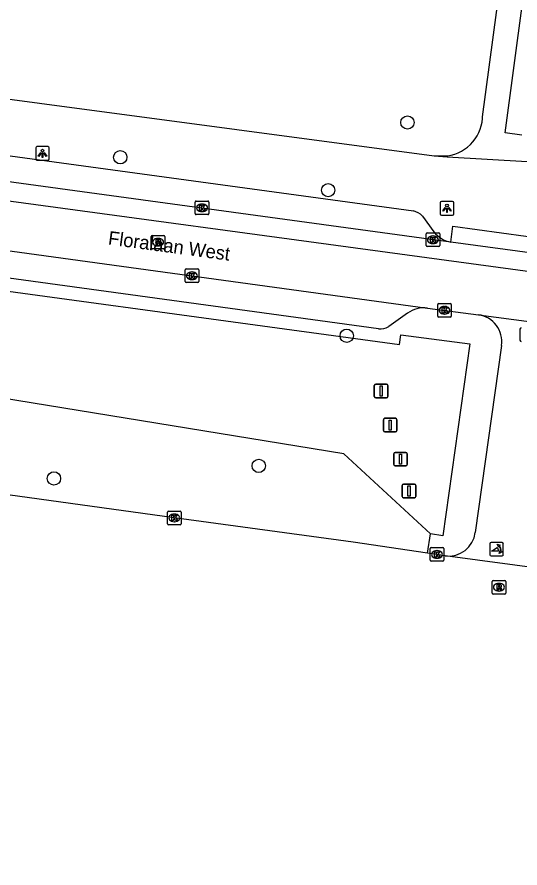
# Model space of a CAD drawing. Extents: x 161696 to 162377, y 380761 to 381673.
# Drawn here: x 161857.5 to 161894.4, y 380780.2 to 380842.6 of the extents above; entities that cross this region are included whole.
import ezdxf

# ---------------------------------------------------------------- set-up
doc = ezdxf.new("R2010")
doc.units = 0
for name, color, linetype in [('IMGEO_Berm_groen', 7, 'Continuous'), ('IMGEO_Boom', 7, 'Continuous'), ('IMGEO_Fietspad_gesloten', 7, 'Continuous'), ('IMGEO_Kolk', 7, 'Continuous'), ('IMGEO_Lichtpunt', 7, 'Continuous'), ('IMGEO_Openbare_ruimte_label', 7, 'Continuous'), ('IMGEO_Poller', 7, 'Continuous'), ('IMGEO_Rijbaan_lokaal_gesloten', 7, 'Continuous'), ('IMGEO_Rioolput', 7, 'Continuous'), ('IMGEO_Vlaggenmast', 7, 'Continuous'), ('IMGEO_Voetpad_open', 7, 'Continuous')]:
    doc.layers.add(name, color=color, linetype=linetype)

msp = doc.modelspace()

# ---------------------------------------------------------------- linework, layer by layer
at = {"layer": 'IMGEO_Berm_groen'}
msp.add_lwpolyline([(161887.883, 380804.701), (161881.515, 380810.572), (161852.859, 380815.242), (161846.606, 380816.261), (161835.962, 380817.899)], dxfattribs=at)
at = {"layer": 'IMGEO_Boom'}
for centre in [(161886.188, 380834.894), (161865.114, 380832.343), (161880.37, 380829.926), (161881.727, 380819.243), (161875.272, 380809.691), (161860.247, 380808.77)]:
    msp.add_circle(centre, 0.489, dxfattribs=at)
at = {"layer": 'IMGEO_Fietspad_gesloten'}
msp.add_lwpolyline([(161893.086, 380818.533), (161891.162, 380804.8)], dxfattribs=at)
for centre, start, end in [((161891.127, 380818.818), 351.73507, 81.94753), ((161889.197, 380805.05), 262.85187, 352.74724)]:
    msp.add_arc(centre, 1.98, start, end, dxfattribs=at)
at = {"layer": 'IMGEO_Kolk'}
for p, q in [((161870.612, 380828.206), (161870.612, 380829.058)), ((161870.687, 380829.132), (161871.539, 380829.132)), ((161871.1, 380828.912), (161871.125, 380828.912)), ((161871.613, 380829.058), (161871.613, 380828.206)), ((161871.539, 380828.132), (161870.687, 380828.132)), ((161871.123, 380828.352), (161871.098, 380828.352)), ((161887.552, 380825.86), (161887.552, 380826.712)), ((161887.627, 380826.786), (161888.479, 380826.786)), ((161888.04, 380826.566), (161888.065, 380826.566)), ((161888.553, 380826.712), (161888.553, 380825.86)), ((161888.479, 380825.786), (161887.627, 380825.786)), ((161888.063, 380826.006), (161888.038, 380826.006)), ((161869.867, 380823.221), (161869.867, 380824.073)), ((161869.942, 380824.147), (161870.794, 380824.147)), ((161870.355, 380823.927), (161870.38, 380823.927)), ((161870.868, 380824.073), (161870.868, 380823.221)), ((161870.794, 380823.147), (161869.942, 380823.147)), ((161870.378, 380823.367), (161870.353, 380823.367)), ((161888.405, 380820.685), (161888.405, 380821.537)), ((161888.48, 380821.611), (161889.332, 380821.611)), ((161888.893, 380821.391), (161888.918, 380821.391)), ((161889.406, 380821.537), (161889.406, 380820.685)), ((161889.332, 380820.611), (161888.48, 380820.611)), ((161888.916, 380820.831), (161888.891, 380820.831)), ((161868.579, 380805.448), (161868.579, 380806.3)), ((161868.654, 380806.374), (161869.506, 380806.374)), ((161869.58, 380806.3), (161869.58, 380805.448)), ((161869.09, 380805.594), (161869.065, 380805.594)), ((161869.067, 380806.154), (161869.092, 380806.154)), ((161869.506, 380805.374), (161868.654, 380805.374)), ((161887.853, 380802.763), (161887.853, 380803.615)), ((161887.928, 380803.689), (161888.78, 380803.689)), ((161888.341, 380803.469), (161888.366, 380803.469)), ((161888.854, 380803.615), (161888.854, 380802.763)), ((161888.78, 380802.689), (161887.928, 380802.689)), ((161888.364, 380802.909), (161888.339, 380802.909))]:
    msp.add_line(p, q, dxfattribs=at)
for points in [[(161870.612, 380828.206), (161870.612, 380829.058)], [(161870.687, 380829.132), (161871.539, 380829.132)], [(161870.933, 380828.832), (161871.056, 380828.832), (161871.056, 380828.681), (161871.186, 380828.832), (161871.35, 380828.832), (161871.204, 380828.681), (161871.357, 380828.432), (161871.205, 380828.432), (161871.12, 380828.596), (161871.056, 380828.529), (161871.056, 380828.432), (161870.933, 380828.432), (161870.933, 380828.832)], [(161871.613, 380829.058), (161871.613, 380828.206)], [(161871.539, 380828.132), (161870.687, 380828.132)], [(161887.552, 380825.86), (161887.552, 380826.712)], [(161887.627, 380826.786), (161888.479, 380826.786)], [(161887.873, 380826.486), (161887.996, 380826.486), (161887.996, 380826.335), (161888.126, 380826.486), (161888.29, 380826.486), (161888.144, 380826.335), (161888.297, 380826.086), (161888.145, 380826.086), (161888.06, 380826.25), (161887.996, 380826.183), (161887.996, 380826.086), (161887.873, 380826.086), (161887.873, 380826.486)], [(161888.553, 380826.712), (161888.553, 380825.86)], [(161888.479, 380825.786), (161887.627, 380825.786)], [(161869.867, 380823.221), (161869.867, 380824.073)], [(161869.942, 380824.147), (161870.794, 380824.147)], [(161870.188, 380823.847), (161870.311, 380823.847), (161870.311, 380823.696), (161870.441, 380823.847), (161870.605, 380823.847), (161870.459, 380823.696), (161870.612, 380823.447), (161870.46, 380823.447), (161870.375, 380823.611), (161870.311, 380823.544), (161870.311, 380823.447), (161870.188, 380823.447), (161870.188, 380823.847)], [(161870.868, 380824.073), (161870.868, 380823.221)], [(161870.794, 380823.147), (161869.942, 380823.147)], [(161888.405, 380820.685), (161888.405, 380821.537)], [(161888.48, 380821.611), (161889.332, 380821.611)], [(161888.726, 380821.311), (161888.849, 380821.311), (161888.849, 380821.16), (161888.979, 380821.311), (161889.143, 380821.311), (161888.997, 380821.16), (161889.15, 380820.911), (161888.998, 380820.911), (161888.913, 380821.075), (161888.849, 380821.008), (161888.849, 380820.911), (161888.726, 380820.911), (161888.726, 380821.311)], [(161889.406, 380821.537), (161889.406, 380820.685)], [(161889.332, 380820.611), (161888.48, 380820.611)], [(161868.579, 380805.448), (161868.579, 380806.3)], [(161868.654, 380806.374), (161869.506, 380806.374)], [(161869.58, 380806.3), (161869.58, 380805.448)], [(161868.9, 380806.074), (161869.023, 380806.074), (161869.023, 380805.923), (161869.153, 380806.074), (161869.317, 380806.074), (161869.171, 380805.923), (161869.324, 380805.674), (161869.172, 380805.674), (161869.087, 380805.838), (161869.023, 380805.771), (161869.023, 380805.674), (161868.9, 380805.674), (161868.9, 380806.074)], [(161869.506, 380805.374), (161868.654, 380805.374)], [(161887.853, 380802.763), (161887.853, 380803.615)], [(161887.928, 380803.689), (161888.78, 380803.689)], [(161888.174, 380803.389), (161888.297, 380803.389), (161888.297, 380803.238), (161888.427, 380803.389), (161888.591, 380803.389), (161888.445, 380803.238), (161888.598, 380802.989), (161888.446, 380802.989), (161888.361, 380803.153), (161888.297, 380803.086), (161888.297, 380802.989), (161888.174, 380802.989), (161888.174, 380803.389)], [(161888.854, 380803.615), (161888.854, 380802.763)], [(161888.78, 380802.689), (161887.928, 380802.689)]]:
    msp.add_lwpolyline(points, dxfattribs=at)
for centre, start, end in [((161870.689, 380829.056), 91.55205, 178.44795), ((161870.689, 380829.056), 91.55205, 178.44795), ((161871.537, 380829.056), 1.55205, 88.44795), ((161871.537, 380829.056), 1.55205, 88.44795), ((161870.689, 380828.208), 181.55205, 268.44795), ((161870.689, 380828.208), 181.55205, 268.44795), ((161871.537, 380828.208), 271.55205, 358.44795), ((161871.537, 380828.208), 271.55205, 358.44795), ((161887.629, 380826.71), 91.55205, 178.44795), ((161887.629, 380826.71), 91.55205, 178.44795), ((161888.477, 380826.71), 1.55205, 88.44795), ((161888.477, 380826.71), 1.55205, 88.44795), ((161887.629, 380825.862), 181.55205, 268.44795), ((161887.629, 380825.862), 181.55205, 268.44795), ((161888.477, 380825.862), 271.55205, 358.44795), ((161888.477, 380825.862), 271.55205, 358.44795), ((161869.944, 380824.071), 91.55205, 178.44795), ((161869.944, 380824.071), 91.55205, 178.44795), ((161870.792, 380824.071), 1.55205, 88.44795), ((161870.792, 380824.071), 1.55205, 88.44795), ((161869.944, 380823.223), 181.55205, 268.44795), ((161869.944, 380823.223), 181.55205, 268.44795), ((161870.792, 380823.223), 271.55205, 358.44795), ((161870.792, 380823.223), 271.55205, 358.44795), ((161888.482, 380821.535), 91.55205, 178.44795), ((161888.482, 380821.535), 91.55205, 178.44795), ((161889.33, 380821.535), 1.55205, 88.44795), ((161889.33, 380821.535), 1.55205, 88.44795), ((161888.482, 380820.687), 181.55205, 268.44795), ((161888.482, 380820.687), 181.55205, 268.44795), ((161889.33, 380820.687), 271.55205, 358.44795), ((161889.33, 380820.687), 271.55205, 358.44795), ((161868.656, 380806.298), 91.55205, 178.44795), ((161868.656, 380806.298), 91.55205, 178.44795), ((161869.504, 380806.298), 1.55205, 88.44795), ((161869.504, 380806.298), 1.55205, 88.44795), ((161868.656, 380805.45), 181.55205, 268.44795), ((161868.656, 380805.45), 181.55205, 268.44795), ((161869.504, 380805.45), 271.55205, 358.44795), ((161869.504, 380805.45), 271.55205, 358.44795), ((161887.93, 380803.613), 91.55205, 178.44795), ((161887.93, 380803.613), 91.55205, 178.44795), ((161888.778, 380803.613), 1.55205, 88.44795), ((161888.778, 380803.613), 1.55205, 88.44795), ((161887.93, 380802.765), 181.55205, 268.44795), ((161887.93, 380802.765), 181.55205, 268.44795), ((161888.778, 380802.765), 271.55205, 358.44795), ((161888.778, 380802.765), 271.55205, 358.44795)]:
    msp.add_arc(centre, 0.0765, start, end, dxfattribs=at)
for centre, major_axis, ratio, start_param, end_param in [((161871.099, 380828.632), (-0.387, 0.002), 0.722429, 4.712389, 7.853982), ((161871.124, 380828.632), (-0.39, 0.002), 0.717154, 1.570796, 4.712389), ((161888.039, 380826.286), (-0.387, 0.002), 0.722429, 4.712389, 7.853982), ((161888.064, 380826.286), (-0.39, 0.002), 0.717154, 1.570796, 4.712389), ((161870.354, 380823.647), (-0.387, 0.002), 0.722429, 4.712389, 7.853982), ((161870.379, 380823.647), (-0.39, 0.002), 0.717154, 1.570796, 4.712389), ((161888.892, 380821.111), (-0.387, 0.002), 0.722429, 4.712389, 7.853982), ((161888.917, 380821.111), (-0.39, 0.002), 0.717154, 1.570796, 4.712389), ((161869.066, 380805.874), (-0.387, 0.002), 0.722429, 4.712389, 7.853982), ((161869.091, 380805.874), (-0.39, 0.002), 0.717154, 1.570796, 4.712389), ((161888.34, 380803.189), (-0.387, 0.002), 0.722429, 4.712389, 7.853982), ((161888.365, 380803.189), (-0.39, 0.002), 0.717154, 1.570796, 4.712389)]:
    msp.add_ellipse(centre, major_axis=major_axis, ratio=ratio, start_param=start_param, end_param=end_param, dxfattribs=at)
at = {"layer": 'IMGEO_Lichtpunt'}
for p, q in [((161859.807, 380833.124), (161858.999, 380833.124)), ((161859.807, 380833.124), (161858.999, 380833.124)), ((161858.905, 380833.029), (161858.905, 380832.222)), ((161858.905, 380833.029), (161858.905, 380832.222)), ((161859.901, 380832.222), (161859.901, 380833.029)), ((161859.901, 380832.222), (161859.901, 380833.029)), ((161858.999, 380832.128), (161859.807, 380832.128)), ((161858.999, 380832.128), (161859.807, 380832.128)), ((161888.589, 380829.002), (161888.589, 380828.195)), ((161888.589, 380829.002), (161888.589, 380828.195)), ((161889.491, 380829.097), (161888.683, 380829.097)), ((161889.491, 380829.097), (161888.683, 380829.097)), ((161889.585, 380828.195), (161889.585, 380829.002)), ((161889.585, 380828.195), (161889.585, 380829.002)), ((161888.683, 380828.101), (161889.491, 380828.101)), ((161888.683, 380828.101), (161889.491, 380828.101))]:
    msp.add_line(p, q, dxfattribs=at)
for points in [[(161859.279, 380832.693), (161859.318, 380832.665), (161859.13, 380832.403), (161859.092, 380832.43), (161859.279, 380832.693)], [(161859.381, 380832.645), (161859.428, 380832.645), (161859.428, 380832.323), (161859.381, 380832.323), (161859.381, 380832.645)], [(161859.491, 380832.665), (161859.529, 380832.692), (161859.716, 380832.43), (161859.677, 380832.402), (161859.491, 380832.665)], [(161888.963, 380828.666), (161889.002, 380828.638), (161888.814, 380828.376), (161888.776, 380828.403), (161888.963, 380828.666)], [(161889.065, 380828.618), (161889.112, 380828.618), (161889.112, 380828.296), (161889.065, 380828.296), (161889.065, 380828.618)], [(161889.175, 380828.638), (161889.213, 380828.665), (161889.4, 380828.403), (161889.361, 380828.375), (161889.175, 380828.638)]]:
    msp.add_lwpolyline(points, dxfattribs=at)
for centre in [(161859.404, 380832.827), (161889.088, 380828.8)]:
    msp.add_circle(centre, 0.0994, dxfattribs=at)
for centre, start, end in [((161858.999, 380833.029), 90, 180), ((161858.999, 380833.029), 90, 180), ((161859.807, 380833.029), 0, 90), ((161859.807, 380833.029), 0, 90), ((161858.999, 380832.222), 180, 270), ((161858.999, 380832.222), 180, 270), ((161859.807, 380832.222), 270, 0), ((161859.807, 380832.222), 270, 360), ((161888.683, 380829.002), 90, 180), ((161888.683, 380829.002), 90, 180), ((161889.491, 380829.002), 0, 90), ((161889.491, 380829.002), 0, 90), ((161888.683, 380828.195), 180, 270), ((161888.683, 380828.195), 180, 270), ((161889.491, 380828.195), 270, 0), ((161889.491, 380828.195), 270, 360)]:
    msp.add_arc(centre, 0.0946, start, end, dxfattribs=at)
at = {"layer": 'IMGEO_Poller'}
for p, q in [((161894.445, 380819.728), (161894.445, 380818.921)), ((161894.445, 380819.728), (161894.445, 380818.921)), ((161892.227, 380803.981), (161892.227, 380803.174)), ((161892.227, 380803.981), (161892.227, 380803.174)), ((161893.129, 380804.076), (161892.321, 380804.076)), ((161893.129, 380804.076), (161892.321, 380804.076)), ((161893.223, 380803.174), (161893.223, 380803.981)), ((161893.223, 380803.174), (161893.223, 380803.981)), ((161892.321, 380803.079), (161893.129, 380803.079)), ((161892.321, 380803.079), (161893.129, 380803.079))]:
    msp.add_line(p, q, dxfattribs=at)
for points in [[(161892.862, 380803.432), (161892.349, 380803.432), (161892.779, 380803.707)], [(161892.906, 380803.805), (161892.894, 380803.732), (161892.769, 380803.937)], [(161892.769, 380803.937), (161893, 380803.871), (161892.929, 380803.839)], [(161892.922, 380803.26), (161892.988, 380803.491), (161893.018, 380803.423)], [(161893.054, 380803.396), (161893.126, 380803.385), (161892.922, 380803.26)]]:
    msp.add_lwpolyline(points, dxfattribs=at)
for centre, radius, start, end in [((161894.539, 380819.728), 0.0946, 90, 180), ((161894.539, 380819.728), 0.0946, 90, 180), ((161894.539, 380818.921), 0.0946, 180, 270), ((161894.539, 380818.921), 0.0946, 180, 270), ((161892.321, 380803.981), 0.0946, 90, 180), ((161892.321, 380803.981), 0.0946, 90, 180), ((161892.534, 380803.482), 0.332, 351.32473, 42.4854), ((161892.548, 380803.492), 0.476, 351.75274, 41.16905), ((161892.548, 380803.492), 0.516, 349.35686, 42.29123), ((161893.129, 380803.981), 0.0946, 0, 90), ((161893.129, 380803.981), 0.0946, 0, 90), ((161892.321, 380803.174), 0.0946, 180, 270), ((161892.321, 380803.174), 0.0946, 180, 270), ((161893.129, 380803.174), 0.0946, 270, 0), ((161893.129, 380803.174), 0.0946, 270, 0)]:
    msp.add_arc(centre, radius, start, end, dxfattribs=at)
at = {"layer": 'IMGEO_Rijbaan_lokaal_gesloten'}
for points in [[(161889.378, 380826.116), (161818.579, 380835.777)], [(162234.771, 380780.432), (162229.289, 380780.178), (162226.418, 380780.403), (162192.055, 380785.129), (162178.941, 380786.895), (162173.589, 380787.538), (162153.114, 380788.982), (161814.137, 380834.931)], [(161834.49, 380828.566), (161845.222, 380827.099), (161887.661, 380821.279)], [(161901.873, 380824.428), (161889.378, 380826.116)], [(161887.661, 380821.279), (161891.404, 380820.778)], [(161891.404, 380820.778), (161898.822, 380819.796)], [(161887.65, 380803.28), (161882.203, 380804.1), (161869.075, 380805.874), (161851.535, 380808.309)], [(161888.951, 380803.085), (161887.65, 380803.28)], [(161896.434, 380802.094), (161888.951, 380803.085)]]:
    msp.add_lwpolyline(points, dxfattribs=at)
at = {"layer": 'IMGEO_Rioolput'}
for p, q in [((161867.389, 380825.684), (161867.389, 380826.536)), ((161867.464, 380826.61), (161868.316, 380826.61)), ((161867.877, 380826.39), (161867.902, 380826.39)), ((161868.39, 380826.536), (161868.39, 380825.684)), ((161868.316, 380825.61), (161867.464, 380825.61)), ((161867.9, 380825.83), (161867.875, 380825.83)), ((161892.399, 380800.36), (161892.399, 380801.212)), ((161892.474, 380801.286), (161893.326, 380801.286)), ((161893.4, 380801.212), (161893.4, 380800.36)), ((161892.887, 380801.066), (161892.912, 380801.066)), ((161893.326, 380800.286), (161892.474, 380800.286)), ((161892.91, 380800.506), (161892.885, 380800.506))]:
    msp.add_line(p, q, dxfattribs=at)
for points in [[(161867.389, 380825.684), (161867.389, 380826.536)], [(161867.464, 380826.61), (161868.316, 380826.61)], [(161867.978, 380826.308), (161867.726, 380826.31), (161867.726, 380825.91)], [(161867.904, 380826.229), (161867.85, 380826.229), (161867.85, 380826.148)], [(161868.39, 380826.536), (161868.39, 380825.684)], [(161868.316, 380825.61), (161867.464, 380825.61)], [(161867.726, 380825.91), (161867.85, 380825.91), (161867.85, 380826.072), (161867.861, 380826.072)], [(161867.85, 380826.148), (161867.902, 380826.148)], [(161867.908, 380826.043), (161867.979, 380825.91), (161868.119, 380825.91), (161868.054, 380826.036)], [(161892.399, 380800.36), (161892.399, 380801.212)], [(161892.474, 380801.286), (161893.326, 380801.286)], [(161893.4, 380801.212), (161893.4, 380800.36)], [(161892.988, 380800.984), (161892.736, 380800.986), (161892.736, 380800.586)], [(161892.736, 380800.586), (161892.86, 380800.586), (161892.86, 380800.748), (161892.871, 380800.748)], [(161892.914, 380800.905), (161892.86, 380800.905), (161892.86, 380800.824)], [(161892.86, 380800.824), (161892.912, 380800.824)], [(161892.918, 380800.719), (161892.989, 380800.586), (161893.129, 380800.586), (161893.064, 380800.712)], [(161893.326, 380800.286), (161892.474, 380800.286)]]:
    msp.add_lwpolyline(points, dxfattribs=at)
for centre, radius, start, end in [((161867.466, 380826.534), 0.0765, 91.55205, 178.44795), ((161867.466, 380826.534), 0.0765, 91.55205, 178.44795), ((161867.91, 380826.133), 0.0964, 77.00612, 93.18647), ((161867.924, 380826.19), 0.0378, 276.66336, 79.67722), ((161867.977, 380826.198), 0.109, 350.36119, 89.41601), ((161868.314, 380826.534), 0.0765, 1.55205, 88.44795), ((161868.314, 380826.534), 0.0765, 1.55205, 88.44795), ((161867.466, 380825.686), 0.0765, 181.55205, 268.44795), ((161867.466, 380825.686), 0.0765, 181.55205, 268.44795), ((161867.86, 380826.019), 0.0533, 26.02933, 88.69889), ((161867.886, 380826.337), 0.19, 274.7715, 282.96867), ((161867.975, 380826.198), 0.112, 277.58423, 350.98172), ((161867.959, 380825.983), 0.108, 29.51342, 73.79051), ((161868.314, 380825.686), 0.0765, 271.55205, 358.44795), ((161868.314, 380825.686), 0.0765, 271.55205, 358.44795), ((161892.476, 380801.21), 0.0765, 91.55205, 178.44795), ((161892.476, 380801.21), 0.0765, 91.55205, 178.44795), ((161893.324, 380801.21), 0.0765, 1.55205, 88.44795), ((161893.324, 380801.21), 0.0765, 1.55205, 88.44795), ((161892.87, 380800.695), 0.0533, 26.02933, 88.69889), ((161892.896, 380801.013), 0.19, 274.7715, 282.96867), ((161892.92, 380800.809), 0.0964, 77.00612, 93.18647), ((161892.934, 380800.866), 0.0378, 276.66336, 79.67722), ((161892.987, 380800.874), 0.109, 350.36119, 89.41601), ((161892.985, 380800.874), 0.112, 277.58423, 350.98172), ((161892.969, 380800.659), 0.108, 29.51342, 73.79051), ((161892.476, 380800.362), 0.0765, 181.55205, 268.44795), ((161892.476, 380800.362), 0.0765, 181.55205, 268.44795), ((161893.324, 380800.362), 0.0765, 271.55205, 358.44795), ((161893.324, 380800.362), 0.0765, 271.55205, 358.44795)]:
    msp.add_arc(centre, radius, start, end, dxfattribs=at)
for centre, major_axis, ratio, start_param, end_param in [((161867.876, 380826.11), (-0.387, 0.002), 0.722429, 4.712389, 7.853982), ((161867.901, 380826.11), (-0.39, 0.002), 0.717154, 1.570796, 4.712389), ((161892.886, 380800.786), (-0.387, 0.002), 0.722429, 4.712389, 7.853982), ((161892.911, 380800.786), (-0.39, 0.002), 0.717154, 1.570796, 4.712389)]:
    msp.add_ellipse(centre, major_axis=major_axis, ratio=ratio, start_param=start_param, end_param=end_param, dxfattribs=at)
at = {"layer": 'IMGEO_Vlaggenmast'}
for p, q in [((161883.755, 380814.789), (161883.755, 380815.589)), ((161883.755, 380815.589), (161883.755, 380814.789)), ((161883.855, 380815.689), (161884.645, 380815.689)), ((161884.645, 380815.689), (161883.855, 380815.689)), ((161884.745, 380815.589), (161884.745, 380814.789)), ((161884.745, 380814.789), (161884.745, 380815.589)), ((161884.645, 380814.689), (161883.855, 380814.689)), ((161883.855, 380814.689), (161884.645, 380814.689)), ((161884.418, 380812.283), (161884.418, 380813.083)), ((161884.418, 380813.083), (161884.418, 380812.283)), ((161884.518, 380813.183), (161885.308, 380813.183)), ((161885.308, 380813.183), (161884.518, 380813.183)), ((161885.408, 380813.083), (161885.408, 380812.283)), ((161885.408, 380812.283), (161885.408, 380813.083)), ((161885.308, 380812.183), (161884.518, 380812.183)), ((161884.518, 380812.183), (161885.308, 380812.183)), ((161885.18, 380809.784), (161885.18, 380810.584)), ((161885.18, 380810.584), (161885.18, 380809.784)), ((161885.28, 380810.684), (161886.07, 380810.684)), ((161886.07, 380810.684), (161885.28, 380810.684)), ((161886.17, 380810.584), (161886.17, 380809.784)), ((161886.17, 380809.784), (161886.17, 380810.584)), ((161886.07, 380809.684), (161885.28, 380809.684)), ((161885.28, 380809.684), (161886.07, 380809.684)), ((161885.806, 380807.454), (161885.806, 380808.254)), ((161885.806, 380808.254), (161885.806, 380807.454)), ((161885.906, 380808.354), (161886.696, 380808.354)), ((161886.696, 380808.354), (161885.906, 380808.354)), ((161886.796, 380808.254), (161886.796, 380807.454)), ((161886.796, 380807.454), (161886.796, 380808.254)), ((161886.696, 380807.354), (161885.906, 380807.354)), ((161885.906, 380807.354), (161886.696, 380807.354))]:
    msp.add_line(p, q, dxfattribs=at)
for points in [[(161884.175, 380815.564), (161884.325, 380815.564), (161884.325, 380814.814), (161884.175, 380814.814), (161884.175, 380815.564)], [(161884.838, 380813.058), (161884.988, 380813.058), (161884.988, 380812.308), (161884.838, 380812.308), (161884.838, 380813.058)], [(161885.6, 380810.559), (161885.75, 380810.559), (161885.75, 380809.809), (161885.6, 380809.809), (161885.6, 380810.559)], [(161886.226, 380808.229), (161886.376, 380808.229), (161886.376, 380807.479), (161886.226, 380807.479), (161886.226, 380808.229)]]:
    msp.add_lwpolyline(points, dxfattribs=at)
for centre, start, end in [((161883.855, 380815.589), 90, 180), ((161883.855, 380815.589), 90, 180), ((161884.645, 380815.589), 0, 90), ((161884.645, 380815.589), 360, 90), ((161883.855, 380814.789), 180, 270), ((161883.855, 380814.789), 180, 270), ((161884.645, 380814.789), 270, 0), ((161884.645, 380814.789), 270, 0), ((161884.518, 380813.083), 90, 180), ((161884.518, 380813.083), 90, 180), ((161885.308, 380813.083), 0, 90), ((161885.308, 380813.083), 360, 90), ((161884.518, 380812.283), 180, 270), ((161884.518, 380812.283), 180, 270), ((161885.308, 380812.283), 270, 0), ((161885.308, 380812.283), 270, 0), ((161885.28, 380810.584), 90, 180), ((161885.28, 380810.584), 90, 180), ((161886.07, 380810.584), 0, 90), ((161886.07, 380810.584), 360, 90), ((161885.28, 380809.784), 180, 270), ((161885.28, 380809.784), 180, 270), ((161886.07, 380809.784), 270, 0), ((161886.07, 380809.784), 270, 0), ((161885.906, 380808.254), 90, 180), ((161885.906, 380808.254), 90, 180), ((161886.696, 380808.254), 0, 90), ((161886.696, 380808.254), 360, 90), ((161885.906, 380807.454), 180, 270), ((161885.906, 380807.454), 180, 270), ((161886.696, 380807.454), 270, 0), ((161886.696, 380807.454), 270, 0)]:
    msp.add_arc(centre, 0.1, start, end, dxfattribs=at)
at = {"layer": 'IMGEO_Voetpad_open'}
for points in [[(161888.15, 380832.459), (161889.139, 380832.444), (161889.404, 380832.497), (161889.663, 380832.572), (161889.914, 380832.671), (161890.155, 380832.791), (161890.385, 380832.933), (161890.601, 380833.094), (161890.802, 380833.275), (161890.986, 380833.472), (161891.151, 380833.685), (161891.297, 380833.912), (161891.422, 380834.151), (161891.525, 380834.4), (161891.605, 380834.658), (161891.663, 380834.922), (161891.696, 380835.189), (161891.703, 380835.311), (161897.898, 380881.646)], [(161894.584, 380833.974), (161893.365, 380834.138), (161897.844, 380867.651), (161899.025, 380867.463), (161899.076, 380867.456), (161899.127, 380867.454), (161899.178, 380867.456), (161899.229, 380867.463), (161899.279, 380867.474), (161899.328, 380867.49), (161899.375, 380867.51), (161899.42, 380867.534), (161899.463, 380867.562), (161899.503, 380867.594), (161899.54, 380867.629), (161899.574, 380867.668), (161899.604, 380867.709), (161899.631, 380867.753), (161899.653, 380867.799), (161899.67, 380867.843)], [(161844.689, 380838.245), (161888.15, 380832.459)], [(161844.094, 380834.202), (161886.625, 380828.406)], [(161888.15, 380832.459), (161889.111, 380832.366), (161894.983, 380832.038)], [(161887.283, 380828.031), (161888.129, 380826.876)], [(161889.378, 380826.116), (161889.528, 380827.297), (161902.01, 380825.581)], [(161884.051, 380819.749), (161845.322, 380825.059), (161837.224, 380826.162)], [(161837.597, 380825.141), (161844.655, 380824.179), (161885.606, 380818.592), (161885.694, 380819.32), (161890.768, 380818.659), (161888.791, 380804.569), (161887.883, 380804.701)], [(161886.188, 380820.893), (161884.811, 380819.925)], [(161887.65, 380803.28), (161887.883, 380804.701)]]:
    msp.add_lwpolyline(points, dxfattribs=at)
for centre, radius, start, end in [((161886.334, 380827.13), 1.308, 43.49621, 77.1454), ((161889.714, 380828.075), 1.987, 217.09593, 260.26415), ((161887.399, 380819.274), 2.022, 82.56709, 126.8013), ((161884.164, 380820.991), 1.247, 264.80746, 301.26985)]:
    msp.add_arc(centre, radius, start, end, dxfattribs=at)

# ---------------------------------------------------------------- texts
at = {"layer": 'IMGEO_Openbare_ruimte_label'}
msp.add_text('Floralaan West', height=1, rotation=352.35613, dxfattribs=at).set_placement((161864.179, 380825.945))

doc.saveas('drawing.dxf')
